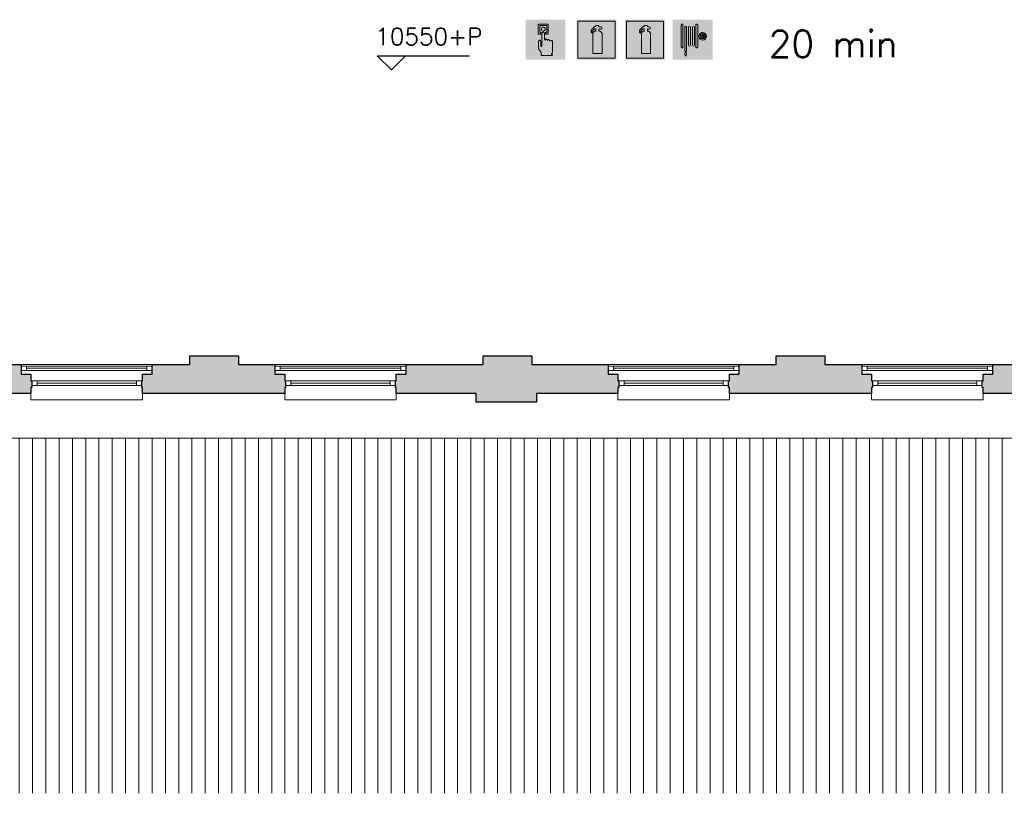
# Model space of a CAD drawing. Header units: millimetres. Extents: x -13022 to 1371524, y -38729 to 632593.
# Tile 370 of 381: x 1197894 to 1209013, y -17768 to -9033. Entities that reach past the tile are written whole.
import ezdxf

# ---------------------------------------------------------------- set-up
doc = ezdxf.new("R2010")
doc.units = ezdxf.units.MM
doc.header["$LTSCALE"] = 35
doc.linetypes.add('DASHED', pattern=[200, 100, -100])
for name, color, linetype, lineweight in [('A OPMER', 10, 'Continuous', 50), ('Al65----_beveiliging-inst', 92, 'Continuous', 9), ('B6 TEKST', 7, 'Continuous', 25), ('B95 tekst', 7, 'Continuous', 25), ('brandveiligheid voorzieningen', 10, 'Continuous', 9)]:
    doc.layers.add(name, color=color, linetype=linetype, lineweight=lineweight)
for name, color, linetype in [('LAYER111', 7, 'Continuous'), ('LAYER22', 7, 'Continuous'), ('LAYER27', 7, 'Continuous'), ('LAYER28', 7, 'Continuous'), ('LAYER30', 7, 'Continuous')]:
    doc.layers.add(name, color=color, linetype=linetype)
doc.styles.add('Algemeen', font='simplex.shx', dxfattribs={"height": 2.5})
doc.styles.add('SIMPLEX', font='SIMPLEX.SHX', dxfattribs={"width": 0.75})

# ---------------------------------------------------------------- blocks, each defined once
blk = doc.blocks.new('Handbrandblusser')
at = {"ltscale": 0.1}
h = blk.add_hatch(color=10, dxfattribs=at)
h.paths.add_polyline_path([(15.59, 7.19), (8.59, 7.19), (8.59, 0.19), (15.59, 0.19)])
h.paths.add_polyline_path([(11.41, 1.1), (13.13, 1.1), (13.13, 4.76), (13.13, 4.79), (13.12, 4.84), (13.11, 4.88), (13.09, 4.95), (13.06, 5), (13.03, 5.06), (12.99, 5.11), (12.95, 5.14), (12.92, 5.17), (12.85, 5.21), (12.8, 5.24), (12.76, 5.26), (12.7, 5.28), (12.64, 5.29), (12.6, 5.29), (12.54, 5.29), (12.54, 5.67), (12.81, 5.67), (13.08, 5.75), (13.08, 6.04), (12.82, 6.12), (12.54, 6.12), (12.54, 6.32), (11.94, 6.32), (11.94, 6.13), (11.75, 6.13), (11.72, 6.12), (11.68, 6.1), (11.64, 6.08), (11.59, 6.04), (11.53, 5.96), (11.44, 5.86), (11.31, 5.71), (11.15, 5.54), (11.13, 5.49), (11.11, 5.46), (11.1, 5.42), (11.09, 5.39), (11.09, 5.35), (11.08, 5.32), (11.08, 5.28), (11.08, 5.25), (11.07, 5.18), (11.07, 5.13), (11.07, 5.07), (11.07, 4.98), (11.24, 4.98), (11.26, 5.23), (11.71, 5.7), (11.94, 5.7), (11.94, 5.31), (11.92, 5.3), (11.89, 5.3), (11.85, 5.3), (11.81, 5.28), (11.76, 5.27), (11.72, 5.25), (11.69, 5.24), (11.66, 5.22), (11.63, 5.2), (11.6, 5.17), (11.58, 5.15), (11.56, 5.13), (11.53, 5.11), (11.51, 5.08), (11.5, 5.06), (11.49, 5.04), (11.47, 5.02), (11.46, 4.99), (11.45, 4.97), (11.44, 4.94), (11.43, 4.91), (11.42, 4.88), (11.41, 4.84), (11.41, 4.8), (11.41, 4.77)], flags=16)
at = {"layer": 'brandveiligheid voorzieningen', "ltscale": 0.1, "true_color": 0xffffff}
blk.add_hatch(color=7, dxfattribs=at).paths.add_polyline_path([(13.13, 4.76), (13.13, 4.79), (13.12, 4.84), (13.11, 4.88), (13.09, 4.95), (13.06, 5), (13.03, 5.06), (12.99, 5.11), (12.95, 5.14), (12.92, 5.17), (12.85, 5.21), (12.8, 5.24), (12.76, 5.26), (12.7, 5.28), (12.64, 5.29), (12.6, 5.29), (12.54, 5.29), (12.54, 5.67), (12.81, 5.67), (13.08, 5.75), (13.08, 6.04), (12.82, 6.12), (12.54, 6.12), (12.54, 6.32), (11.94, 6.32), (11.94, 6.13), (11.75, 6.13), (11.72, 6.12), (11.68, 6.1), (11.64, 6.08), (11.59, 6.04), (11.53, 5.96), (11.44, 5.86), (11.31, 5.71), (11.15, 5.54), (11.13, 5.49), (11.11, 5.46), (11.1, 5.42), (11.09, 5.39), (11.09, 5.35), (11.08, 5.32), (11.08, 5.28), (11.08, 5.25), (11.07, 5.18), (11.07, 5.13), (11.07, 5.07), (11.07, 4.98), (11.24, 4.98), (11.26, 5.23), (11.71, 5.7), (11.94, 5.7), (11.94, 5.31), (11.92, 5.3), (11.89, 5.3), (11.85, 5.3), (11.81, 5.28), (11.76, 5.27), (11.72, 5.25), (11.69, 5.24), (11.66, 5.22), (11.63, 5.2), (11.6, 5.17), (11.58, 5.15), (11.56, 5.13), (11.53, 5.11), (11.51, 5.08), (11.5, 5.06), (11.49, 5.04), (11.47, 5.02), (11.46, 4.99), (11.45, 4.97), (11.44, 4.94), (11.43, 4.91), (11.42, 4.88), (11.41, 4.84), (11.41, 4.8), (11.41, 4.77), (11.41, 1.1), (13.13, 1.1)])
at = {"color": 10, "lineweight": 5, "ltscale": 0.1}
blk.add_lwpolyline([(11.41, 1.1), (11.41, 4.77), (11.41, 4.8), (11.41, 4.84), (11.42, 4.88), (11.43, 4.91), (11.44, 4.94), (11.45, 4.97), (11.46, 4.99), (11.47, 5.02), (11.49, 5.04), (11.5, 5.06), (11.51, 5.08), (11.53, 5.11), (11.56, 5.13), (11.58, 5.15), (11.6, 5.17), (11.63, 5.2), (11.66, 5.22), (11.69, 5.24), (11.72, 5.25), (11.76, 5.27), (11.81, 5.28), (11.85, 5.3), (11.89, 5.3), (11.92, 5.3), (11.94, 5.31), (11.94, 5.7), (11.71, 5.7), (11.26, 5.23), (11.24, 4.98), (11.07, 4.98), (11.07, 5.07), (11.07, 5.13), (11.07, 5.18), (11.08, 5.25), (11.08, 5.28), (11.08, 5.32), (11.09, 5.35), (11.09, 5.39), (11.1, 5.42), (11.11, 5.46), (11.13, 5.49), (11.15, 5.54), (11.31, 5.71), (11.44, 5.86), (11.53, 5.96), (11.59, 6.04), (11.64, 6.08), (11.68, 6.1), (11.72, 6.12), (11.75, 6.13), (11.94, 6.13), (11.94, 6.32), (12.54, 6.32), (12.54, 6.12), (12.82, 6.12), (13.08, 6.04), (13.08, 5.75), (12.81, 5.67), (12.54, 5.67), (12.54, 5.29), (12.6, 5.29), (12.64, 5.29), (12.7, 5.28), (12.76, 5.26), (12.8, 5.24), (12.85, 5.21), (12.92, 5.17), (12.95, 5.14), (12.99, 5.11), (13.03, 5.06), (13.06, 5), (13.09, 4.95), (13.11, 4.88), (13.12, 4.84), (13.13, 4.79), (13.13, 4.76), (13.13, 1.1), (11.41, 1.1)], dxfattribs=at)
at = {"layer": 'Al65----_beveiliging-inst', "color": 7, "true_color": 0xffffff}
blk.add_solid([(8.34, -0.06), (15.84, -0.06), (8.34, 7.44), (15.84, 7.44)], dxfattribs=at)
at = {"layer": 'brandveiligheid voorzieningen', "color": 10, "ltscale": 0.1}
blk.add_lwpolyline([(8.59, 0.19), (15.59, 0.19), (15.59, 7.19), (8.59, 7.19)], close=True, dxfattribs=at)
blk = doc.blocks.new('Brandslanghaspel')
at = {"layer": 'brandveiligheid voorzieningen', "true_color": 0xffffff}
h = blk.add_hatch(color=7, dxfattribs=at)
h.paths.add_polyline_path([(-1.8131, 2.183), (-1.9809, 2.183), (-2.1753, 2.364), (-2.1753, 6.484), (-1.9926, 6.664), (-1.8131, 6.664)])
edge = h.paths.add_edge_path()
edge.add_arc((0.1717, 6.0972), 0.1929, 92.01096, 177.98904)
edge.add_line((-0.0211, 6.104), (-0.0214, 6.104))
edge.add_line((-0.0214, 6.104), (-0.0214, 2.702))
edge.add_line((-0.0214, 2.702), (-0.0211, 2.702))
edge.add_arc((0.1723, 2.7114), 0.1936, 182.797634, 267.821774)
edge.add_arc((0.1573, 2.7114), 0.1935, 272.254329, 357.218746)
edge.add_line((0.3506, 2.702), (0.3515, 2.702))
edge.add_line((0.3515, 2.702), (0.3515, 6.104))
edge.add_line((0.3515, 6.104), (0.3506, 6.104))
edge.add_arc((0.1577, 6.0971), 0.193, 2.044103, 87.86341)
edge = h.paths.add_edge_path()
edge.add_arc((-0.5787, 6.0971), 0.1931, 92.060571, 177.939429)
edge.add_line((-0.7716, 6.104), (-0.772, 6.104))
edge.add_line((-0.772, 6.104), (-0.772, 2.702))
edge.add_line((-0.772, 2.702), (-0.7716, 2.702))
edge.add_arc((-0.5779, 2.7118), 0.194, 182.897198, 267.72221)
edge.add_arc((-0.5933, 2.7119), 0.194, 272.272353, 357.077445)
edge.add_line((-0.3995, 2.702), (-0.3992, 2.702))
edge.add_line((-0.3992, 2.702), (-0.3992, 6.104))
edge.add_line((-0.3992, 6.104), (-0.3995, 6.104))
edge.add_arc((-0.5926, 6.0969), 0.1933, 2.115671, 87.915125)
edge = h.paths.add_edge_path()
edge.add_arc((-1.2963, 6.0968), 0.1933, 91.999029, 177.877887)
edge.add_line((-1.4894, 6.104), (-1.4894, 1.535))
edge.add_line((-1.4894, 1.535), (-1.1166, 1.535))
edge.add_line((-1.1166, 1.535), (-1.1166, 6.104))
edge.add_line((-1.1166, 6.104), (-1.1173, 6.104))
edge.add_arc((-1.3103, 6.097), 0.1931, 2.063956, 87.843556)
h.paths.add_polyline_path([(-1.1151, 1.102), (-1.1833, 0.701), (-1.4224, 0.701), (-1.4903, 1.105), (-1.4903, 1.263), (-1.1151, 1.263)])
edge = h.paths.add_edge_path()
edge.add_line((1.0007, 4.4891), (1.0007, 6.484))
edge.add_line((1.0007, 6.484), (0.8176, 6.664))
edge.add_line((0.8176, 6.664), (0.6385, 6.664))
edge.add_line((0.6385, 6.664), (0.6385, 2.183))
edge.add_line((0.6385, 2.183), (0.8062, 2.183))
edge.add_line((0.8062, 2.183), (1.0007, 2.364))
edge.add_line((1.0007, 2.364), (1.0007, 4.285))
edge.add_line((1.0007, 4.285), (1.2228, 4.285))
edge.add_arc((1.8866, 4.3396), 0.666, 184.705084, 271.930478)
edge.add_arc((1.8807, 4.4237), 0.7502, 272.163802, 357.883832)
edge.add_arc((1.8818, 4.3683), 0.7492, 2.116162, 87.915616)
edge.add_arc((1.9315, 4.3762), 0.7412, 91.743139, 171.242832)
edge.add_arc((1.0182, -221.511), 226, 89.954163, 90.004437)
edge = h.paths.add_edge_path(flags=16)
edge.add_line((1.8026, 4.285), (1.8026, 3.9))
edge.add_arc((1.921, 4.4072), 0.5208, 193.569519, 256.860438, ccw=False)
edge.add_line((1.4147, 4.285), (1.8026, 4.285))
edge = h.paths.add_edge_path(flags=16)
edge.add_line((1.8026, 4.891), (1.8026, 4.489))
edge.add_line((1.8026, 4.489), (1.4112, 4.489))
edge.add_arc((1.9212, 4.384), 0.5207, 103.167599, 168.363278, ccw=False)
edge = h.paths.add_edge_path(flags=16)
edge.add_arc((1.8987, 4.3853), 0.5189, 11.524706, 78.048247)
edge.add_line((2.0062, 4.893), (2.0062, 4.489))
edge.add_line((2.0062, 4.489), (2.4072, 4.489))
edge = h.paths.add_edge_path(flags=16)
edge.add_arc((1.8971, 4.4077), 0.5212, 282.079218, 346.387144)
edge.add_line((2.4037, 4.285), (2.0062, 4.285))
edge.add_line((2.0062, 4.285), (2.0062, 3.898))
at = {"layer": 'Al65----_beveiliging-inst', "color": 7, "true_color": 0xffffff}
blk.add_solid([(-3.75, 0), (3.75, 0), (-3.75, 7.5), (3.75, 7.5)], dxfattribs=at)
blk.add_solid([(-3.75, 0), (3.75, 0), (-3.75, 7.5), (3.75, 7.5)], dxfattribs=at)
at = {"layer": 'Al65----_beveiliging-inst', "color": 10}
blk.add_solid([(-3.5, 0.25), (3.5, 0.25), (-3.5, 7.25), (3.5, 7.25)], dxfattribs=at)
at = {"layer": 'brandveiligheid voorzieningen', "color": 7, "true_color": 0xffffff}
for points in [[(-2.1753, 6.484), (-1.9926, 6.664)], [(-2.1753, 2.364), (-2.1753, 6.484)], [(-1.9926, 6.664), (-1.8131, 6.664)], [(-1.8131, 6.664), (-1.8131, 2.183)], [(-1.4894, 6.104), (-1.4894, 1.535)], [(-1.1166, 6.104), (-1.1173, 6.104)], [(-1.1166, 1.535), (-1.1166, 6.104)], [(-0.7716, 6.104), (-0.772, 6.104)], [(-0.772, 6.104), (-0.772, 2.702)], [(-0.3992, 6.104), (-0.3995, 6.104)], [(-0.3992, 2.702), (-0.3992, 6.104)], [(-0.0211, 6.104), (-0.0214, 6.104)], [(-0.0214, 6.104), (-0.0214, 2.702)], [(0.3515, 6.104), (0.3506, 6.104)], [(0.3515, 2.702), (0.3515, 6.104)], [(0.8176, 6.664), (0.6385, 6.664)], [(0.6385, 6.664), (0.6385, 2.183)], [(1.0007, 6.484), (0.8176, 6.664)], [(1.0007, 4.4891), (1.0007, 6.484)], [(1.0007, 2.364), (1.0007, 4.285)], [(1.0007, 4.285), (1.2228, 4.285)], [(1.8026, 4.489), (1.4112, 4.489)], [(1.4147, 4.285), (1.8026, 4.285)], [(1.8026, 4.891), (1.8026, 4.489)], [(1.8026, 4.285), (1.8026, 3.9)], [(2.0062, 4.489), (2.0062, 4.893)], [(2.4072, 4.489), (2.0062, 4.489)], [(2.0062, 3.898), (2.0062, 4.285)], [(2.0062, 4.285), (2.4037, 4.285)], [(-1.9809, 2.183), (-2.1753, 2.364)], [(-1.8131, 2.183), (-1.9809, 2.183)], [(-0.772, 2.702), (-0.7716, 2.702)], [(-0.3995, 2.702), (-0.3992, 2.702)], [(-0.0214, 2.702), (-0.0211, 2.702)], [(0.3506, 2.702), (0.3515, 2.702)], [(0.6385, 2.183), (0.8062, 2.183)], [(0.8062, 2.183), (1.0007, 2.364)], [(-1.4903, 1.105), (-1.4903, 1.263)], [(-1.4903, 1.263), (-1.1151, 1.263)], [(-1.4224, 0.701), (-1.4903, 1.105)], [(-1.4894, 1.535), (-1.1166, 1.535)], [(-1.1833, 0.701), (-1.4224, 0.701)], [(-1.1151, 1.102), (-1.1833, 0.701)], [(-1.1151, 1.263), (-1.1151, 1.102)]]:
    blk.add_lwpolyline(points, dxfattribs=at)
for points in [[(-1.303, 6.29, 0.3933), (-1.4894, 6.104)], [(-1.1173, 6.104, 0.3928), (-1.303, 6.29)], [(-0.5856, 6.29, 0.3933), (-0.7716, 6.104)], [(-0.3995, 6.104, 0.3929), (-0.5856, 6.29)], [(0.1649, 6.29, 0.3938), (-0.0211, 6.104)], [(0.3506, 6.104, 0.393), (0.1649, 6.29)], [(1.199, 4.489, 0.00021936), (1.0007, 4.4891)], [(1.909, 5.117, 0.3615), (1.199, 4.489)], [(1.2228, 4.285, 0.4001), (1.909, 3.674)], [(1.4112, 4.489, -0.2924), (1.8026, 4.891)], [(1.8026, 3.9, -0.2834), (1.4147, 4.285)], [(2.6304, 4.396, 0.3929), (1.909, 5.117)], [(1.909, 3.674, 0.3925), (2.6304, 4.396)], [(2.0062, 4.893, -0.2987), (2.4072, 4.489)], [(2.4037, 4.285, -0.2882), (2.0062, 3.898)], [(-0.7716, 2.702, 0.388), (-0.5856, 2.518)], [(-0.5856, 2.518, 0.3879), (-0.3995, 2.702)], [(-0.0211, 2.702, 0.389), (0.1649, 2.518)], [(0.1649, 2.518, 0.3887), (0.3506, 2.702)]]:
    blk.add_lwpolyline(points, format="xyb", dxfattribs=at)
blk.add_point((0, 3.75), dxfattribs=at)
blk = doc.blocks.new('Handbrandmelder')
at = {"layer": 'brandveiligheid voorzieningen', "true_color": 0xffffff}
h = blk.add_hatch(color=7, dxfattribs=at)
h.paths.add_polyline_path([(-1.3623, 6.704), (-1.3623, 4.818), (-0.8616, 4.818), (-0.8616, 5.105), (-1.0867, 5.105), (-1.0867, 6.416), (0.2412, 6.416), (0.2412, 5.105), (0.0423, 5.105), (0.0423, 4.818), (0.5292, 4.818), (0.5292, 6.704)])
edge = h.paths.add_edge_path()
edge.add_line((-0.7744, 0.795), (1.2172, 0.795))
edge.add_arc((1.1848, 0.9151), 0.1244, 285.097845, 344.573813)
edge.add_arc((1.1955, 0.8747), 0.1095, 3.814851, 78.556999)
edge.add_arc((1.2155, 1.0811), 0.0991, 186.406081, 271.011898, ccw=False)
edge.add_arc((0.8951, 1.4295), 0.4225, 301.679206, 358.707701)
edge.add_line((1.3175, 1.42), (1.3175, 3.356))
edge.add_arc((1.0815, 3.3696), 0.2364, 356.700991, 450.505791)
edge.add_arc((1.0751, 3.3423), 0.2637, 89.061593, 168.70314)
edge.add_line((0.8165, 3.394), (0.8165, 3.518))
edge.add_arc((0.5556, 3.5071), 0.2611, 2.39047, 87.792584)
edge.add_arc((0.5705, 3.5064), 0.2616, 91.041001, 151.564737)
edge.add_line((0.3404, 3.631), (0.3404, 3.643))
edge.add_arc((0.0798, 3.6324), 0.2608, 2.337798, 87.799547)
edge.add_arc((0.0991, 3.6332), 0.26, 92.052962, 177.832561)
edge.add_line((-0.1607, 3.643), (-0.1607, 4.967))
edge.add_arc((-0.411, 4.968), 0.2503, 359.76141, 447.144807)
edge.add_arc((-0.3888, 4.9577), 0.2605, 92.124608, 177.943914)
edge.add_line((-0.6492, 4.967), (-0.6492, 2.557))
edge.add_arc((-0.7221, 2.5577), 0.0729, 299.050174, 359.424387, ccw=False)
edge.add_line((-0.6867, 2.494), (-0.7618, 2.457))
edge.add_line((-0.7618, 2.457), (-0.7868, 2.457))
edge.add_line((-0.7868, 2.457), (-0.8745, 2.569))
edge.add_line((-0.8745, 2.569), (-0.8745, 3.419))
edge.add_arc((-1.0861, 3.4433), 0.213, 353.435435, 446.970057)
edge.add_arc((-1.078, 3.4209), 0.2351, 89.220046, 180.466534)
edge.add_line((-1.3131, 3.419), (-1.3131, 2.282))
edge.add_line((-1.3131, 2.282), (-1.3131, 2.219))
edge.add_arc((0.9801, 3.0528), 2.4401, 199.980806, 224.025181)
edge.add_arc((-28.5646, 4.7292), 27.994, 352.668719, 353.081248, ccw=False)
edge.add_arc((-0.073, 1.0253), 0.7382, 169.723152, 198.178085)
edge = h.paths.add_edge_path(flags=17)
edge.add_arc((-0.4353, 5.7799), 0.3921, 271.833261, 357.970029)
edge.add_arc((-0.4345, 5.7425), 0.3917, 3.443844, 88.288775)
edge.add_arc((-0.4184, 5.7498), 0.3842, 90.654144, 177.583048)
edge.add_arc((-0.4087, 5.7816), 0.3939, 182.273303, 267.953611)
at = {"layer": 'Al65----_beveiliging-inst', "color": 7, "true_color": 0xffffff}
blk.add_solid([(-3.75, 0), (3.75, 0), (-3.75, 7.5), (3.75, 7.5)], dxfattribs=at)
at = {"layer": 'Al65----_beveiliging-inst', "color": 10}
blk.add_solid([(-3.5, 0.25), (3.5, 0.25), (-3.5, 7.25), (3.5, 7.25)], dxfattribs=at)
at = {"layer": 'brandveiligheid voorzieningen', "color": 7, "true_color": 0xffffff}
for points in [[(-1.3623, 6.704), (-1.3623, 4.818)], [(0.5292, 6.704), (-1.3623, 6.704)], [(-1.0867, 5.105), (-1.0867, 6.416)], [(-1.0867, 6.416), (0.2412, 6.416)], [(0.2412, 6.416), (0.2412, 5.105)], [(0.5292, 4.818), (0.5292, 6.704)], [(-1.3623, 4.818), (-0.8616, 4.818)], [(-0.8616, 5.105), (-1.0867, 5.105)], [(-0.8616, 4.818), (-0.8616, 5.105)], [(-0.6492, 4.967), (-0.6492, 2.557)], [(-0.1607, 3.643), (-0.1607, 4.967)], [(0.2412, 5.105), (0.0423, 5.105)], [(0.0423, 5.105), (0.0423, 4.818)], [(0.0423, 4.818), (0.5292, 4.818)], [(-1.3131, 3.419), (-1.3131, 2.282)], [(-1.3131, 2.282), (-1.3131, 2.219)], [(-0.8745, 2.569), (-0.8745, 3.419)], [(-0.7868, 2.457), (-0.8745, 2.569)], [(-0.7618, 2.457), (-0.7868, 2.457)], [(-0.6867, 2.494), (-0.7618, 2.457)], [(0.3404, 3.631), (0.3404, 3.643)], [(0.8165, 3.394), (0.8165, 3.518)], [(1.3175, 1.42), (1.3175, 3.356)], [(-0.7744, 0.795), (1.2172, 0.795)]]:
    blk.add_lwpolyline(points, dxfattribs=at)
for points in [[(-0.8023, 5.766, -0.3986), (-0.4228, 6.134)], [(-0.4228, 5.388, -0.3923), (-0.8023, 5.766)], [(-0.4228, 6.134, -0.3881), (-0.0435, 5.766)], [(-0.0435, 5.766, -0.3946), (-0.4228, 5.388)], [(-0.3985, 5.218, 0.393), (-0.6492, 4.967)], [(-0.1607, 4.967, 0.4009), (-0.3985, 5.218)], [(0.0898, 3.893, 0.3928), (-0.1607, 3.643)], [(0.3404, 3.643, 0.3912), (0.0898, 3.893)], [(0.5657, 3.768, 0.2704), (0.3404, 3.631)], [(0.8165, 3.518, 0.3909), (0.5657, 3.768)], [(-1.0748, 3.656, 0.4206), (-1.3131, 3.419)], [(-1.3131, 2.219, 0.1053), (-0.7744, 1.357)], [(-0.8745, 3.419, 0.4324), (-1.0748, 3.656)], [(-0.6492, 2.557, -0.2697), (-0.6867, 2.494)], [(1.0794, 3.606, 0.3622), (0.8165, 3.394)], [(1.3175, 3.356, 0.4338), (1.0794, 3.606)], [(-0.7994, 1.157, 0.1248), (-0.7744, 0.795)], [(-0.7744, 1.357, -0.0018), (-0.7994, 1.157)], [(1.117, 1.07, 0.2541), (1.3175, 1.42)], [(1.2172, 0.982, -0.3869), (1.117, 1.07)], [(1.3047, 0.882, 0.3382), (1.2172, 0.982)], [(1.2172, 0.795, 0.2655), (1.3047, 0.882)]]:
    blk.add_lwpolyline(points, format="xyb", dxfattribs=at)
blk.add_point((0, 3.75), dxfattribs=at)

msp = doc.modelspace()

# ---------------------------------------------------------------- hatches: boundary and pattern name
at = {"layer": 'LAYER111', "linetype": 'Continuous', "lineweight": 5}
for points in [[(1208774.371, -13251.664), (1208774.371, -13186.679), (1208764.246, -13186.679), (1208764.246, -13111.679), (1208774.246, -13111.679), (1208774.246, -13036.679), (1208884.246, -13036.679), (1208884.246, -12926.695), (1209823.746, -12926.695), (1209823.809, -11062.664), (1210033.809, -11062.664), (1210033.809, -10952.664), (1210108.809, -10952.664), (1210108.809, -10942.695), (1210193.809, -10942.695), (1210193.809, -10952.695), (1210248.809, -10952.679), (1210248.809, -12730.57), (1210368.746, -12730.57), (1210368.809, -13407.679), (1209823.746, -13407.695), (1209823.746, -13251.664)], [(1195532.871, -13251.664), (1195532.777, -13186.664), (1195522.777, -13186.664), (1195522.902, -13111.648), (1195532.777, -13111.664), (1195532.777, -13036.664), (1195642.84, -13036.664), (1195642.84, -12926.679), (1196506.809, -12926.695), (1196506.809, -12826.695), (1197056.809, -12826.695), (1197056.809, -12926.695), (1197911.715, -12926.679), (1197911.715, -13036.664), (1198021.715, -13036.664), (1198021.715, -13111.664), (1198031.652, -13111.679), (1198031.715, -13186.664), (1198021.652, -13186.664), (1198021.809, -13251.664), (1197118.809, -13251.679), (1197118.809, -13351.679), (1196438.809, -13351.679), (1196438.809, -13251.679)], [(1199281.746, -13251.664), (1199281.746, -13186.664), (1199271.746, -13186.664), (1199271.746, -13111.679), (1199281.684, -13111.664), (1199281.684, -13036.679), (1199391.684, -13036.679), (1199391.684, -12926.679), (1199816.809, -12926.695), (1199816.809, -12826.679), (1200366.809, -12826.679), (1200366.809, -12926.695), (1200776.934, -12926.664), (1200776.934, -13036.664), (1200886.934, -13036.664), (1200886.934, -13111.664), (1200896.934, -13111.664), (1200896.934, -13186.648), (1200886.934, -13186.648), (1200886.934, -13251.664)], [(1202146.871, -13251.664), (1202146.777, -13186.664), (1202136.777, -13186.664), (1202136.902, -13111.648), (1202146.777, -13111.664), (1202146.777, -13036.664), (1202256.84, -13036.664), (1202256.84, -12926.679), (1203126.809, -12926.695), (1203126.809, -12826.695), (1203676.809, -12826.695), (1203676.809, -12926.695), (1204539.215, -12926.679), (1204539.215, -13036.664), (1204649.215, -13036.664), (1204649.215, -13111.664), (1204659.152, -13111.679), (1204659.215, -13186.664), (1204649.152, -13186.664), (1204649.309, -13251.664), (1203729.746, -13251.679), (1203729.746, -13351.679), (1203049.809, -13351.679), (1203049.809, -13251.679)], [(1205909.246, -13251.664), (1205909.246, -13186.664), (1205899.246, -13186.664), (1205899.246, -13111.679), (1205909.184, -13111.664), (1205909.184, -13036.679), (1206019.184, -13036.679), (1206019.184, -12926.679), (1206436.809, -12926.695), (1206436.809, -12826.679), (1206986.809, -12826.679), (1206986.809, -12926.695), (1207404.434, -12926.664), (1207404.434, -13036.664), (1207514.434, -13036.664), (1207514.434, -13111.664), (1207524.434, -13111.664), (1207524.434, -13186.648), (1207514.434, -13186.648), (1207514.434, -13251.664)]]:
    msp.add_hatch(color=254, dxfattribs=at).paths.add_polyline_path(points, flags=0)
at = {"layer": 'LAYER27', "linetype": 'Continuous', "lineweight": 13}
h = msp.add_hatch(dxfattribs=at)
h.set_pattern_fill("~A--G'+~", style=0, pattern_type=0)
h.set_pattern_definition([(90, (1160089.81, -17767.77), (-150, 9e-15), [])])
h.paths.add_polyline_path([(1160089.809, -17767.773), (1160089.84, -13757.679), (1219653.309, -13757.679), (1219653.309, -17767.773)], flags=0)

# ---------------------------------------------------------------- linework, layer by layer
at = {"layer": 'B95 tekst'}
for p, q in [((1201932.549, -9440.255), (1202974.432, -9440.255)), ((1201932.549, -9440.255), (1202092.55, -9600.257)), ((1202252.552, -9440.255), (1202092.55, -9600.257))]:
    msp.add_line(p, q, dxfattribs=at)
at = {"layer": 'LAYER22', "color": 7, "linetype": 'Continuous', "lineweight": 18}
for points in [[(1197911.809, -12926.695), (1199391.746, -12926.695)], [(1200776.809, -12926.695), (1202256.746, -12926.695)], [(1204539.309, -12926.695), (1206019.309, -12926.695)], [(1207404.309, -12926.695), (1208884.246, -12926.695)], [(1198021.809, -13251.664), (1198021.809, -13326.664), (1199281.746, -13326.664), (1199281.746, -13251.664)], [(1200886.934, -13251.664), (1200886.934, -13326.664), (1202146.871, -13326.664), (1202146.871, -13251.664)], [(1204649.309, -13251.664), (1204649.309, -13326.664), (1205909.246, -13326.664), (1205909.246, -13251.664)], [(1207514.434, -13251.664), (1207514.434, -13326.664), (1208774.371, -13326.664), (1208774.371, -13251.664)], [(1160089.84, -13757.679), (1219653.309, -13757.679)]]:
    msp.add_lwpolyline(points, dxfattribs=at)
at = {"layer": 'LAYER22', "color": 7, "linetype": 'DASHED', "lineweight": 18}
for points in [[(1197911.809, -12926.695), (1199391.746, -12926.695)], [(1200776.809, -12926.695), (1202256.746, -12926.695)], [(1204539.309, -12926.695), (1206019.309, -12926.695)], [(1207404.309, -12926.695), (1208884.246, -12926.695)], [(1198021.809, -13251.664), (1198021.809, -13326.664), (1199281.746, -13326.664), (1199281.746, -13251.664)], [(1200886.934, -13251.664), (1200886.934, -13326.664), (1202146.871, -13326.664), (1202146.871, -13251.664)], [(1204649.309, -13251.664), (1204649.309, -13326.664), (1205909.246, -13326.664), (1205909.246, -13251.664)], [(1207514.434, -13251.664), (1207514.434, -13326.664), (1208774.371, -13326.664), (1208774.371, -13251.664)], [(1160089.84, -13757.679), (1219653.309, -13757.679)]]:
    msp.add_lwpolyline(points, dxfattribs=at)
at = {"layer": 'LAYER28', "color": 7, "linetype": 'Continuous', "lineweight": 25}
for points in [[(1208774.371, -13251.664), (1208774.371, -13186.679), (1208764.246, -13186.679), (1208764.246, -13111.679), (1208774.246, -13111.679), (1208774.246, -13036.679), (1208884.246, -13036.679), (1208884.246, -12926.695), (1209823.746, -12926.695), (1209823.809, -11062.664), (1210033.809, -11062.664), (1210033.809, -10952.664), (1210108.809, -10952.664), (1210108.809, -10942.695), (1210193.809, -10942.695), (1210193.809, -10952.695), (1210248.809, -10952.679), (1210248.809, -12730.57), (1210368.746, -12730.57), (1210368.809, -13407.679), (1209823.746, -13407.695), (1209823.746, -13251.664)], [(1195532.871, -13251.664), (1195532.777, -13186.664), (1195522.777, -13186.664), (1195522.902, -13111.648), (1195532.777, -13111.664), (1195532.777, -13036.664), (1195642.84, -13036.664), (1195642.84, -12926.679), (1196506.809, -12926.695), (1196506.809, -12826.695), (1197056.809, -12826.695), (1197056.809, -12926.695), (1197911.715, -12926.679), (1197911.715, -13036.664), (1198021.715, -13036.664), (1198021.715, -13111.664), (1198031.652, -13111.679), (1198031.715, -13186.664), (1198021.652, -13186.664), (1198021.809, -13251.664), (1197118.809, -13251.679), (1197118.809, -13351.679), (1196438.809, -13351.679), (1196438.809, -13251.679)], [(1199281.746, -13251.664), (1199281.746, -13186.664), (1199271.746, -13186.664), (1199271.746, -13111.679), (1199281.684, -13111.664), (1199281.684, -13036.679), (1199391.684, -13036.679), (1199391.684, -12926.679), (1199816.809, -12926.695), (1199816.809, -12826.679), (1200366.809, -12826.679), (1200366.809, -12926.695), (1200776.934, -12926.664), (1200776.934, -13036.664), (1200886.934, -13036.664), (1200886.934, -13111.664), (1200896.934, -13111.664), (1200896.934, -13186.648), (1200886.934, -13186.648), (1200886.934, -13251.664)], [(1202146.871, -13251.664), (1202146.777, -13186.664), (1202136.777, -13186.664), (1202136.902, -13111.648), (1202146.777, -13111.664), (1202146.777, -13036.664), (1202256.84, -13036.664), (1202256.84, -12926.679), (1203126.809, -12926.695), (1203126.809, -12826.695), (1203676.809, -12826.695), (1203676.809, -12926.695), (1204539.215, -12926.679), (1204539.215, -13036.664), (1204649.215, -13036.664), (1204649.215, -13111.664), (1204659.152, -13111.679), (1204659.215, -13186.664), (1204649.152, -13186.664), (1204649.309, -13251.664), (1203729.746, -13251.679), (1203729.746, -13351.679), (1203049.809, -13351.679), (1203049.809, -13251.679)], [(1205909.246, -13251.664), (1205909.246, -13186.664), (1205899.246, -13186.664), (1205899.246, -13111.679), (1205909.184, -13111.664), (1205909.184, -13036.679), (1206019.184, -13036.679), (1206019.184, -12926.679), (1206436.809, -12926.695), (1206436.809, -12826.679), (1206986.809, -12826.679), (1206986.809, -12926.695), (1207404.434, -12926.664), (1207404.434, -13036.664), (1207514.434, -13036.664), (1207514.434, -13111.664), (1207524.434, -13111.664), (1207524.434, -13186.648), (1207514.434, -13186.648), (1207514.434, -13251.664)]]:
    msp.add_lwpolyline(points, close=True, dxfattribs=at)
at = {"layer": 'LAYER30', "color": 7, "linetype": 'Continuous', "lineweight": 18}
for points in [[(1197971.715, -12943.508), (1197911.715, -12943.508), (1197911.715, -12993.508), (1197971.715, -12993.508)], [(1199391.684, -12943.508), (1199331.684, -12943.508), (1199331.684, -12993.508), (1199391.684, -12993.508)], [(1200836.84, -12943.508), (1200776.84, -12943.508), (1200776.84, -12993.508), (1200836.84, -12993.508)], [(1202256.809, -12943.508), (1202196.809, -12943.508), (1202196.809, -12993.508), (1202256.809, -12993.508)], [(1204599.215, -12943.508), (1204539.215, -12943.508), (1204539.215, -12993.508), (1204599.215, -12993.508)], [(1206019.184, -12943.508), (1205959.184, -12943.508), (1205959.184, -12993.508), (1206019.184, -12993.508)], [(1207464.34, -12943.508), (1207404.34, -12943.508), (1207404.34, -12993.508), (1207464.34, -12993.508)], [(1208884.309, -12943.508), (1208824.309, -12943.508), (1208824.309, -12993.508), (1208884.309, -12993.508)], [(1198031.809, -13161.664), (1198091.809, -13161.664), (1198091.809, -13111.664), (1198031.809, -13111.664)], [(1199211.809, -13161.664), (1199271.809, -13161.664), (1199271.809, -13111.664), (1199211.809, -13111.664)], [(1200896.934, -13161.664), (1200956.934, -13161.664), (1200956.934, -13111.664), (1200896.934, -13111.664)], [(1202076.934, -13161.664), (1202136.934, -13161.664), (1202136.934, -13111.664), (1202076.934, -13111.664)], [(1204659.309, -13161.664), (1204719.309, -13161.664), (1204719.309, -13111.664), (1204659.309, -13111.664)], [(1205839.309, -13161.664), (1205899.309, -13161.664), (1205899.309, -13111.664), (1205839.309, -13111.664)], [(1207524.434, -13161.664), (1207584.434, -13161.664), (1207584.434, -13111.664), (1207524.434, -13111.664)], [(1208704.434, -13161.664), (1208764.434, -13161.664), (1208764.434, -13111.664), (1208704.434, -13111.664)]]:
    msp.add_lwpolyline(points, close=True, dxfattribs=at)
for points in [[(1199331.684, -12943.508), (1197971.715, -12943.508)], [(1199331.684, -12968.508), (1197971.715, -12968.508)], [(1199331.684, -12993.508), (1197971.715, -12993.508)], [(1202196.809, -12943.508), (1200836.84, -12943.508)], [(1202196.809, -12968.508), (1200836.84, -12968.508)], [(1202196.809, -12993.508), (1200836.84, -12993.508)], [(1205959.184, -12943.508), (1204599.215, -12943.508)], [(1205959.184, -12968.508), (1204599.215, -12968.508)], [(1205959.184, -12993.508), (1204599.215, -12993.508)], [(1208824.309, -12943.508), (1207464.34, -12943.508)], [(1208824.309, -12968.508), (1207464.34, -12968.508)], [(1208824.309, -12993.508), (1207464.34, -12993.508)], [(1198091.809, -13111.664), (1199211.809, -13111.664)], [(1200956.934, -13111.664), (1202076.934, -13111.664)], [(1204719.309, -13111.664), (1205839.309, -13111.664)], [(1207584.434, -13111.664), (1208704.434, -13111.664)], [(1198091.809, -13136.664), (1199211.809, -13136.664)], [(1198091.809, -13161.664), (1199211.809, -13161.664)], [(1200956.934, -13136.664), (1202076.934, -13136.664)], [(1200956.934, -13161.664), (1202076.934, -13161.664)], [(1204719.309, -13136.664), (1205839.309, -13136.664)], [(1204719.309, -13161.664), (1205839.309, -13161.664)], [(1207584.434, -13136.664), (1208704.434, -13136.664)], [(1207584.434, -13161.664), (1208704.434, -13161.664)]]:
    msp.add_lwpolyline(points, dxfattribs=at)

# ---------------------------------------------------------------- block references
at = {"ltscale": 0.1, "xscale": 60, "yscale": 60, "zscale": 60}
for p in [(1203682.781, -9479.251), (1204229.629, -9479.251)]:
    msp.add_blockref('Handbrandblusser', p, dxfattribs=at)
at = {"layer": 'A OPMER', "ltscale": 0.1, "xscale": 60, "yscale": 60, "zscale": 60}
msp.add_blockref('Brandslanghaspel', (1205492.792, -9482.773), dxfattribs=at)
at = {"layer": 'Al65----_beveiliging-inst', "xscale": 60, "yscale": 60, "zscale": 60}
msp.add_blockref('Handbrandmelder', (1203831.214, -9484.066), dxfattribs=at)

# ---------------------------------------------------------------- texts
at = {"layer": 'B6 TEKST', "style": 'SIMPLEX'}
msp.add_text('10550+P', height=192, dxfattribs=at).set_placement((1201909.868, -9319.272))
at = {"layer": 'B95 tekst', "style": 'Algemeen'}
msp.add_text('20 min', height=300, dxfattribs=at).set_placement((1206351.039, -9455.996))

doc.saveas('drawing.dxf')
